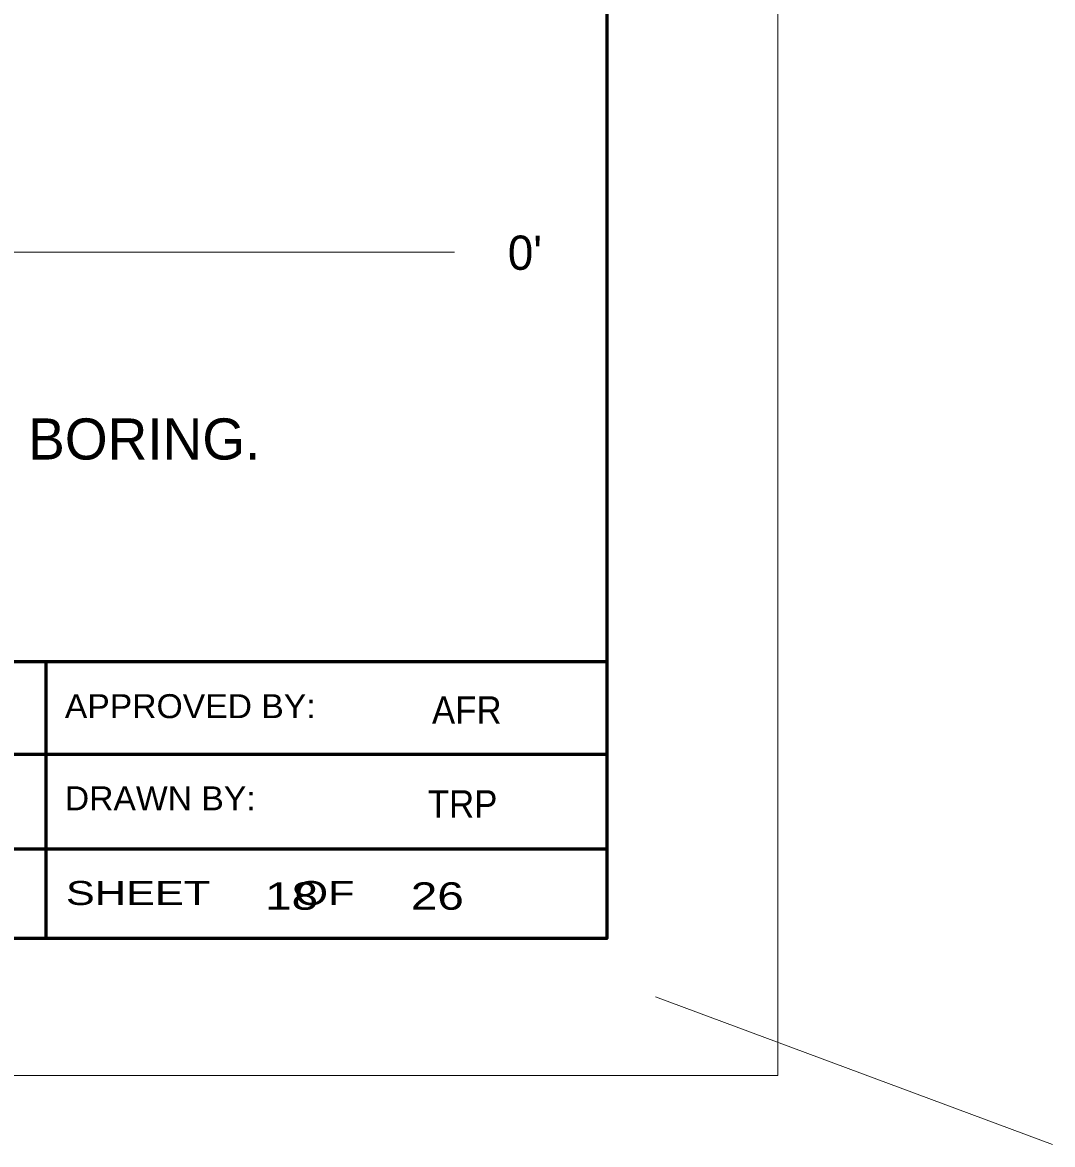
# Model space of a CAD drawing. Extents: x -76 to 974, y -1080 to -735.
# Drawn here: x 805.58 to 835.64, y -1058.13 to -1025.38 of the extents above; entities that cross this region are included whole.
import ezdxf
from ezdxf.enums import TextEntityAlignment as Align

# ---------------------------------------------------------------- set-up
doc = ezdxf.new("R2010")
doc.units = 0
doc.header["$LTSCALE"] = 0.36
for name, color, linetype, lineweight in [('27', 7, 'Continuous', 40), ('63', 7, 'Continuous', 35), ('7', 7, 'Continuous', 13)]:
    doc.layers.add(name, color=color, linetype=linetype, lineweight=lineweight)
doc.layers.add('29', color=7, linetype='Continuous')

msp = doc.modelspace()

# ---------------------------------------------------------------- linework, layer by layer
at = {"layer": '27', "lineweight": 13}
msp.add_line((824.0513, -1053.8167), (835.643, -1058.1254), dxfattribs=at)
at = {"layer": '63', "lineweight": 13}
for q in [(827.6298, -886.1123), (717.6298, -1056.1123)]:
    msp.add_line((827.6298, -1056.1123), q, dxfattribs=at)
at = {"layer": '63', "lineweight": 60}
for p, q in [((822.6298, -891.4595), (822.6298, -1052.1123)), ((806.2636, -1044.0258), (806.2636, -1052.1123)), ((789.8975, -1046.7337), (822.6298, -1046.7337)), ((789.8975, -1049.4971), (822.6298, -1049.4971))]:
    msp.add_line(p, q, dxfattribs=at)
at = {"layer": '63'}
msp.add_line((722.6298, -1052.1123), (822.6298, -1052.1123), dxfattribs=at)
at = {"layer": '63', "lineweight": 60}
msp.add_lwpolyline([(722.6298, -1044.0258), (822.6298, -1044.0258), (822.6298, -1052.1123), (722.6298, -1052.1123)], close=True, dxfattribs=at)
at = {"layer": '7'}
msp.add_line((734.1382, -1032.09), (818.1909, -1032.09), dxfattribs=at)

# ---------------------------------------------------------------- texts
at = {"layer": '29'}
msp.add_text('NOTE: STRATIGRAPHY IS DRAWN FROM BORING TO BORING.', height=1.2, dxfattribs=at).set_placement((788.4509, -1038.137), align=Align.CENTER)
at = {"layer": '63'}
msp.add_text("0'", height=1, dxfattribs=at).set_placement((820.244, -1032.6008), align=Align.CENTER)
for s, width, p in [('APPROVED BY:', 1.05, (806.8165, -1045.683)), ('DRAWN BY:', 1.05, (806.8165, -1048.372)), ('SHEET       OF', 1.35, (806.8475, -1051.135))]:
    msp.add_text(s, height=0.6999, dxfattribs=dict(at, width=width)).set_placement(p)
for s, width, p in [('AFR', 0.95, (818.5476, -1045.8473)), ('TRP', 0.95, (818.4248, -1048.5865)), ('18       26', 1.3, (815.5606, -1051.2733))]:
    msp.add_text(s, height=0.8, dxfattribs=dict(at, width=width)).set_placement(p, align=Align.CENTER)

doc.saveas('drawing.dxf')
